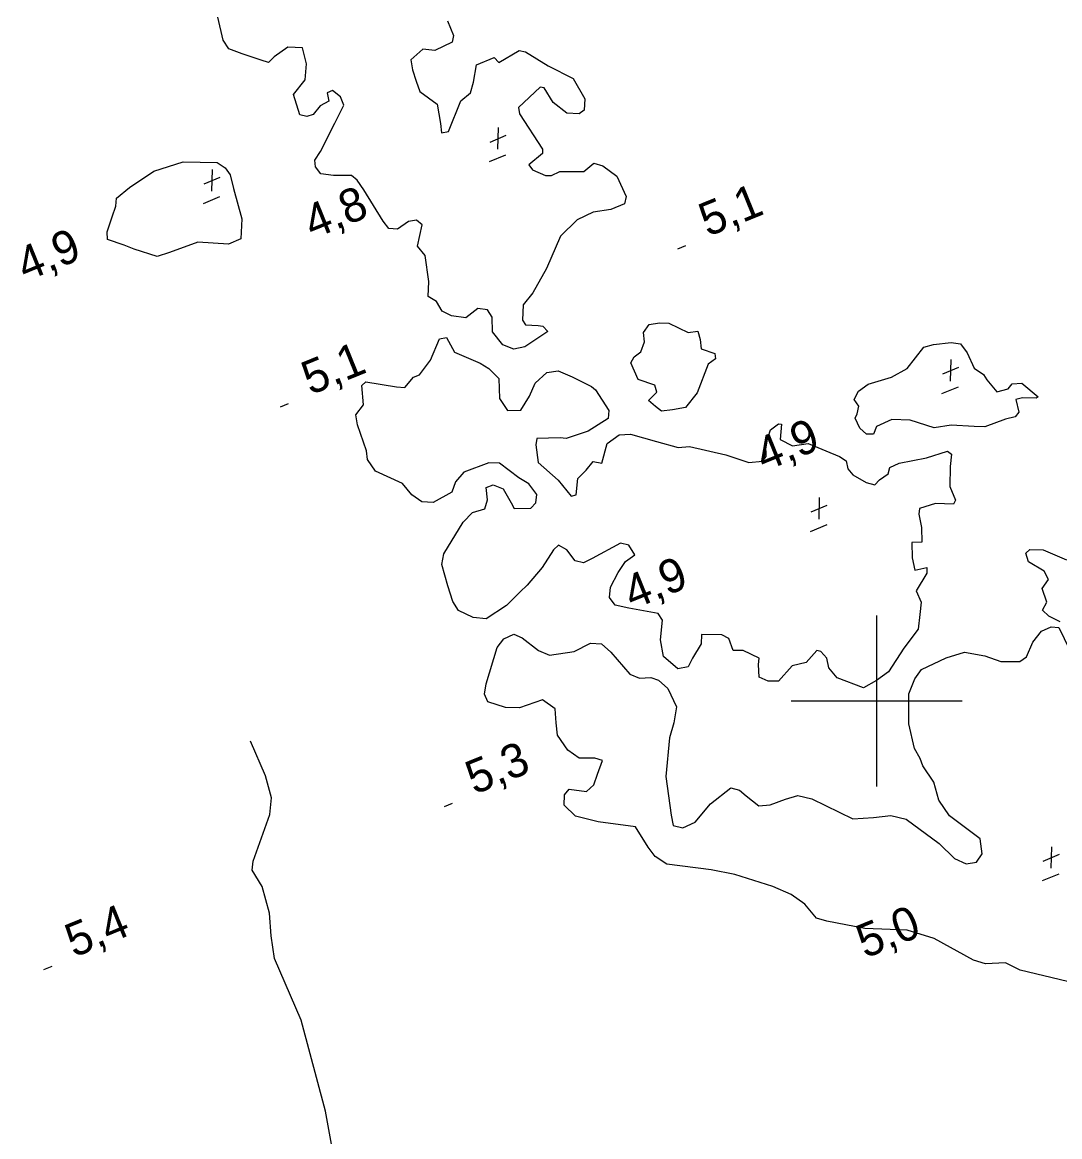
# Model space of a CAD drawing. Extents: x 362852 to 366875, y 5563573 to 5566479.
# Drawn here: x 364300.1 to 364421.4, y 5565349.1 to 5565479.3 of the extents above; entities that cross this region are included whole.
import ezdxf

# ---------------------------------------------------------------- set-up
doc = ezdxf.new("R2010")
doc.units = 0
for name, color, linetype in [('Niveau 22', 7, 'Continuous'), ('Niveau 3', 7, 'Continuous'), ('Niveau 4', 7, 'Continuous'), ('Niveau 61', 7, 'Continuous')]:
    doc.layers.add(name, color=color, linetype=linetype)

msp = doc.modelspace()

# ---------------------------------------------------------------- linework, layer by layer
at = {"layer": 'Niveau 22'}
msp.add_lwpolyline([(364347.9, 5565299.36), (364346.59, 5565305.72), (364345.12, 5565317.71), (364344.31, 5565323.12), (364342.95, 5565325.57), (364340.49, 5565331.83), (364338.88, 5565336.1), (364337.84, 5565341), (364336.83, 5565345.2), (364335.56, 5565352.08), (364332.71, 5565362.68), (364329.61, 5565369.91), (364329.22, 5565372.57), (364329.04, 5565375.2), (364328.15, 5565378.32), (364327, 5565380.23), (364327.13, 5565381.29), (364329.07, 5565386.73), (364329.27, 5565388.7), (364328.55, 5565391.26), (364326.79, 5565395.31)], dxfattribs=at)
at = {"layer": 'Niveau 3'}
for p, q in [((364354.81, 5565465.33), (364356.7, 5565466.12)), ((364355.75, 5565467.01), (364355.7, 5565464.49)), ((364354.73, 5565463.05), (364356.67, 5565463.84)), ((364322.31, 5565462.12), (364322.26, 5565459.6)), ((364321.37, 5565460.44), (364323.26, 5565461.23)), ((364321.29, 5565458.16), (364323.23, 5565458.95)), ((364376.75, 5565452.86), (364377.71, 5565453.25)), ((364408.67, 5565439.9), (364408.62, 5565437.38)), ((364407.73, 5565438.22), (364409.62, 5565439.01)), ((364407.65, 5565435.94), (364409.59, 5565436.73)), ((364330.3, 5565434.36), (364331.26, 5565434.75)), ((364393.29, 5565423.78), (364393.24, 5565421.26)), ((364392.35, 5565422.1), (364394.24, 5565422.89)), ((364392.27, 5565419.82), (364394.21, 5565420.61)), ((364349.47, 5565387.66), (364350.43, 5565388.05)), ((364420.44, 5565382.97), (364420.38, 5565380.46)), ((364419.49, 5565381.29), (364421.38, 5565382.08)), ((364419.41, 5565379.02), (364421.35, 5565379.8)), ((364302.65, 5565368.62), (364303.61, 5565369.01))]:
    msp.add_line(p, q, dxfattribs=at)
at = {"layer": 'Niveau 4'}
for points in [[(364334.97, 5565464.21), (364336.66, 5565467.52), (364337.71, 5565469.64), (364337.32, 5565470.6), (364336.39, 5565471.34), (364335.75, 5565471.08), (364335.96, 5565470.1), (364334.94, 5565469.56), (364334.12, 5565468.53), (364333.4, 5565468.3), (364332.57, 5565468.52), (364331.83, 5565470.9), (364333.19, 5565472.58), (364333.35, 5565474.45), (364332.89, 5565476.32), (364331.17, 5565476.42), (364329.59, 5565475.27), (364328.92, 5565474.63), (364328.06, 5565474.9), (364325.82, 5565475.65), (364324.28, 5565476.21), (364323.6, 5565477.24), (364323, 5565479.92)], [(364349.85, 5565479.5), (364350.55, 5565477.79), (364350.39, 5565476.98), (364348.35, 5565476.01), (364346.97, 5565476.19), (364345.56, 5565474.93), (364345.74, 5565473.75), (364346.16, 5565472.43), (364346.59, 5565471.24), (364348.63, 5565469.77), (364349.01, 5565467.49), (364349.14, 5565466.42), (364349.95, 5565466.57), (364351.4, 5565470.16), (364352.52, 5565471.06), (364352.87, 5565472.32), (364353.22, 5565474.34), (364355.3, 5565475.19), (364355.85, 5565474.61), (364358.2, 5565476.01), (364358.94, 5565475.88), (364361.61, 5565474.24), (364364.53, 5565472.76), (364365.89, 5565470.39), (364365.81, 5565469.05), (364365.24, 5565468.63), (364363.77, 5565468.71), (364362.21, 5565469.93), (364361.12, 5565471.67), (364360.66, 5565471.73), (364358.14, 5565469.38), (364358.26, 5565468.62), (364360.96, 5565464.5), (364360.93, 5565463.98), (364359.36, 5565462.65), (364359.78, 5565462.08), (364361.31, 5565461.4), (364361.98, 5565461.43), (364362.97, 5565461.9), (364365.79, 5565461.87), (364366.94, 5565462.84), (364368.01, 5565462.53), (364369.63, 5565461.33), (364370.72, 5565458.98), (364370.53, 5565458.09), (364368.93, 5565457.43), (364366.87, 5565457.14), (364365, 5565456.24), (364363.05, 5565454.32), (364361.43, 5565450.54), (364359.81, 5565447.69), (364358.7, 5565446.3), (364358.62, 5565444.52), (364358.97, 5565443.98), (364360.44, 5565443.9), (364360.98, 5565443.8), (364361.55, 5565443.17), (364358.86, 5565441.38), (364357.6, 5565441.11)], [(364357.6, 5565441.11), (364356.32, 5565441.64), (364355.09, 5565443.13), (364355.06, 5565444.86), (364354.52, 5565445.7), (364353.4, 5565445.86), (364351.97, 5565444.78), (364350.31, 5565445.03), (364349.21, 5565445.57), (364348.57, 5565446.68), (364347.58, 5565447.27), (364347.65, 5565449.04), (364347.22, 5565452.05), (364346.32, 5565453.17), (364346.86, 5565455.64), (364346.2, 5565456.18), (364345.26, 5565456.04), (364344.01, 5565455.15), (364342.98, 5565455.23), (364342.32, 5565456.08), (364340.05, 5565459.75), (364339.28, 5565460.87), (364338.62, 5565461.41), (364336.5, 5565461.41), (364335.04, 5565461.62), (364334.4, 5565462.42), (364334.33, 5565463.2), (364334.97, 5565464.21)], [(364311.14, 5565458.75), (364312.64, 5565460), (364315.49, 5565461.92), (364318.93, 5565463.02), (364322.89, 5565462.95), (364323.83, 5565462.33), (364324.42, 5565461.5), (364324.81, 5565459.9), (364325.8, 5565456.35), (364325.67, 5565454.03), (364324.25, 5565453.38), (364320.66, 5565453.61), (364317.32, 5565452.42), (364315.88, 5565451.96), (364313.22, 5565452.82), (364312.04, 5565453.27), (364310.09, 5565453.92), (364310.03, 5565454.84), (364310.63, 5565456.59), (364311.07, 5565457.84), (364311.14, 5565458.75)], [(364373.34, 5565435.13), (364374.31, 5565436.09), (364374.09, 5565436.93), (364372.14, 5565437.57), (364371.27, 5565439.52), (364371.66, 5565440.24), (364372.43, 5565440.8), (364372.87, 5565441.98), (364372.74, 5565443.05), (364373.41, 5565444.01), (364374.64, 5565444.2), (364375.72, 5565444.15), (364377.97, 5565443.08), (364379.09, 5565443.23), (364379.38, 5565442.23), (364379.51, 5565441.16), (364381.1, 5565440.63), (364381.18, 5565439.98), (364380.31, 5565439.37), (364379.01, 5565436.03), (364377.67, 5565434.29), (364376.15, 5565434.04), (364374.85, 5565433.88), (364374.14, 5565434.4), (364373.34, 5565435.13)], [(364356.75, 5565411.16), (364354.34, 5565409.61), (364352.85, 5565409.74), (364351.13, 5565410.59), (364350.46, 5565411.62), (364349.89, 5565413.45), (364349.17, 5565415.95), (364349.41, 5565417.18), (364351.67, 5565420.91), (364352.76, 5565422.04), (364354.21, 5565422.45), (364354.52, 5565423.52), (364354.36, 5565424.95), (364355.16, 5565425.28), (364356.36, 5565424.78), (364357.28, 5565423.16), (364357.62, 5565422.49), (364359.59, 5565422.55), (364360.15, 5565423.16), (364360.3, 5565424.15), (364359.35, 5565425.38), (364358.19, 5565426.09), (364355.93, 5565427.78), (364354.67, 5565427.82), (364351.75, 5565426.74), (364350.79, 5565425.6), (364350.34, 5565424.42), (364348.16, 5565423.21), (364346.82, 5565423.28), (364345.67, 5565424.11), (364344.57, 5565425.41), (364341.42, 5565426.85), (364340.49, 5565428.21), (364340.38, 5565429.23), (364339.3, 5565432.28), (364339.13, 5565433.45), (364340.02, 5565434.63), (364339.84, 5565436.86), (364340.29, 5565437.29), (364343.89, 5565436.72), (364344.86, 5565436.62), (364345.86, 5565437.84), (364346.55, 5565438.13), (364347.83, 5565439.84), (364348.92, 5565442.34), (364349.73, 5565442.49), (364350.64, 5565440.75), (364353.65, 5565439.49), (364354.66, 5565438.85), (364355.82, 5565437.7), (364355.91, 5565435.37), (364356.87, 5565433.96), (364358.42, 5565433.98), (364359.42, 5565435.63), (364360.1, 5565437.16), (364361.45, 5565438.4), (364362.76, 5565438.57), (364364.41, 5565437.88), (364366.68, 5565436.75), (364367.15, 5565436.38), (364368.71, 5565433.97), (364368.61, 5565433), (364366.28, 5565431.54), (364363.71, 5565430.67), (364363, 5565430.75), (364360.28, 5565430.69), (364360.15, 5565429.95), (364360.44, 5565427.89), (364362.79, 5565425.8), (364364.31, 5565423.93), (364364.87, 5565424.1), (364365.08, 5565426), (364366.06, 5565426.96), (364366.88, 5565427.98), (364367.9, 5565427.78), (364368.5, 5565430.08), (364369.89, 5565431.09), (364371.22, 5565431.2), (364374.26, 5565430.33), (364376.79, 5565429.63), (364378.12, 5565429.74), (364382.39, 5565428.76), (364385.06, 5565427.86), (364386.67, 5565428.03), (364387.08, 5565428.57), (364387.05, 5565429.99), (364387.59, 5565431.71), (364388.54, 5565432.41), (364388.87, 5565432.36), (364388.74, 5565430.56), (364390.16, 5565429.84), (364391.99, 5565430.09), (364395.68, 5565428.56), (364396.44, 5565428.06), (364396.64, 5565427.14), (364397.23, 5565426.45), (364398.79, 5565425.54), (364399.78, 5565425.26), (364400.34, 5565425.86), (364401.37, 5565426.54), (364401.37, 5565426.54)], [(364397.5, 5565433.05), (364397.72, 5565433.57), (364397.91, 5565434.46), (364397.4, 5565435.25), (364397.88, 5565436.2), (364399.03, 5565437.04), (364401.75, 5565437.85), (364403.57, 5565438.85), (364405.54, 5565441.34), (364406.65, 5565441.67), (364408.73, 5565441.91), (364409.8, 5565441.73), (364410.6, 5565440.69), (364411.41, 5565438.9), (364412.52, 5565438.17), (364412.91, 5565437.52), (364414.05, 5565436.12), (364415.39, 5565436.49), (364415.85, 5565437.05), (364416.99, 5565437.14), (364418.89, 5565435.56), (364418.65, 5565435.4), (364417.07, 5565435.43), (364416.28, 5565435.23), (364416.64, 5565433.76), (364416.19, 5565433.2), (364415.06, 5565432.92), (364412.67, 5565432.06), (364411.41, 5565432.1), (364408.73, 5565432.25), (364406.75, 5565431.93), (364403.94, 5565432.83), (364401.8, 5565432.89), (364400.01, 5565432.09), (364399.64, 5565431.19), (364398.84, 5565431.17), (364398.04, 5565431.9), (364397.5, 5565433.05)], [(364401.37, 5565426.54), (364401.56, 5565427.3), (364402.65, 5565427.81), (364405.82, 5565428.43), (364408.31, 5565429.21), (364408.77, 5565428.84), (364408.62, 5565427.4), (364408.58, 5565425.08), (364409.24, 5565423.48), (364409, 5565423.01), (364406.91, 5565423.08), (364405.03, 5565422.5), (364404.93, 5565421.83), (364405.26, 5565420.29), (364405.29, 5565418.55), (364404.13, 5565418.51), (364404.18, 5565416.72), (364404.46, 5565415.28), (364405.88, 5565415.62), (364405.86, 5565414.92), (364404.65, 5565412.87), (364405.2, 5565411.54), (364405.05, 5565410.1), (364404.87, 5565408.41), (364403.19, 5565406.16), (364401.39, 5565403.42), (364400, 5565402.41), (364398.49, 5565401.54), (364395.39, 5565402.7), (364394.42, 5565403.86), (364394.19, 5565405.01), (364393.5, 5565405.78), (364393.01, 5565405.9), (364391.78, 5565404.51), (364390.15, 5565404.09), (364388.52, 5565402.3), (364387.33, 5565402.31), (364386.26, 5565402.8), (364386.21, 5565404.28), (364386.28, 5565404.99), (364384.41, 5565405.91), (364383.22, 5565405.92), (364382.71, 5565407.32), (364381.91, 5565407.74), (364379.53, 5565407.76), (364379.48, 5565406.68), (364378.48, 5565405.02), (364377.97, 5565404), (364376.76, 5565403.75), (364375.11, 5565405.19), (364374.74, 5565407.16), (364374.98, 5565409.44), (364374.46, 5565410.22), (364371.02, 5565410.86), (364369.45, 5565411.21), (364368.76, 5565412.11), (364368.9, 5565413.29), (364369.8, 5565415.03), (364370.64, 5565416.32), (364371.75, 5565417.09), (364371.04, 5565418.22), (364370.07, 5565418.45), (364366.76, 5565416.65), (364365.72, 5565416.16), (364364.75, 5565416.39), (364363.79, 5565417.67), (364362.82, 5565418.21), (364362.23, 5565417.66), (364360.9, 5565415.61), (364359.15, 5565413.52), (364358.34, 5565412.75), (364356.75, 5565411.16)], [(364419.42, 5565410.6), (364419.9, 5565411.54), (364419.37, 5565413.13), (364420.12, 5565414.19), (364419.59, 5565415.16), (364417.76, 5565416.27), (364417.47, 5565417.27), (364417.92, 5565417.71), (364419.49, 5565417.67), (364422.22, 5565416.49)], [(364421.47, 5565409.26), (364420.14, 5565409.9), (364419.42, 5565410.6)], [(364404.43, 5565394.46), (364403.77, 5565397.33), (364403.76, 5565400.82), (364404.46, 5565402.6), (364405.26, 5565403.68), (364408.12, 5565405.05), (364410.29, 5565405.69), (364412.64, 5565405.28), (364414.53, 5565404.63), (364416.77, 5565404.62), (364417.54, 5565405.18), (364418.28, 5565406.86), (364419.3, 5565408.15), (364420.4, 5565408.67), (364421.3, 5565408.6), (364422.56, 5565406)], [(364354.55, 5565399.9), (364354.18, 5565400.8), (364354.37, 5565402), (364355.66, 5565406.27), (364356.43, 5565407.28), (364357.58, 5565407.81), (364358.55, 5565407.4), (364360.49, 5565405.89), (364361.77, 5565405.36), (364364.64, 5565405.8), (364366.54, 5565406.77), (364367.83, 5565406.67), (364368.92, 5565405.69), (364371.17, 5565403.12), (364372.29, 5565402.65), (364373.62, 5565402.76), (364374.5, 5565402.44), (364375.59, 5565401.45), (364376.6, 5565399.31), (364376.31, 5565397.45), (364375.8, 5565395.68), (364375.35, 5565391.19), (364375.98, 5565386.65), (364376.22, 5565385.45), (364377.34, 5565385.16), (364378.81, 5565385.83), (364380.59, 5565387.99), (364382.95, 5565389.84), (364383.99, 5565389.58), (364384.77, 5565388.9), (364386.24, 5565387.76), (364387.56, 5565387.87), (364389.34, 5565388.54), (364390.79, 5565388.95), (364392.44, 5565388.57), (364397.21, 5565386.23), (364399.65, 5565386.37), (364401.66, 5565386.63), (364403.46, 5565386.19), (364407.31, 5565383.35), (364409.1, 5565381.59), (364410.47, 5565380.98), (364411.7, 5565381.17), (364412.36, 5565382.13), (364412.13, 5565383.9), (364408.52, 5565386.59), (364407.28, 5565388.39), (364406.71, 5565390.52), (364405.43, 5565392.43), (364405.08, 5565393.28), (364404.43, 5565394.46)], [(364422.32, 5565367.21), (364416.79, 5565368.54), (364415.07, 5565369.39), (364412.74, 5565369.3), (364411.32, 5565369.72), (364406.72, 5565372.25), (364403.59, 5565373.2), (364398.64, 5565373.41), (364394.18, 5565374.25), (364392.97, 5565374.62), (364391.61, 5565376.25), (364390.02, 5565377.4), (364387.89, 5565378.33), (364383.44, 5565379.74), (364380.66, 5565380.28), (364375.47, 5565380.94), (364374.11, 5565381.81), (364373.28, 5565382.91), (364371.8, 5565385.29), (364367.45, 5565385.87), (364364.81, 5565386.52), (364363.46, 5565387.84), (364363.52, 5565389.05), (364364.06, 5565389.7), (364366.1, 5565389.43), (364366.96, 5565390.22), (364367.39, 5565391.45), (364367.97, 5565393.06), (364367.05, 5565393.31), (364365.25, 5565393.31), (364363.92, 5565394.26), (364362.7, 5565396), (364362.55, 5565397.43), (364362.43, 5565399.07), (364360.93, 5565400.15), (364358.27, 5565399.19), (364356.62, 5565399.25), (364354.55, 5565399.9)]]:
    msp.add_lwpolyline(points, dxfattribs=at)
at = {"layer": 'Niveau 61'}
for p, q in [((364400, 5565410), (364400, 5565390)), ((364390, 5565400), (364410, 5565400))]:
    msp.add_line(p, q, dxfattribs=at)

# ---------------------------------------------------------------- texts
at = {"layer": 'Niveau 3'}
for s, rotation, p in [('    4,8', 22.0899, (364328.65, 5565451.75)), ('5,1  ', 22.09, (364380.26, 5565454.22)), ('    4,9', 22.0899, (364295.08, 5565446.8)), ('5,1  ', 22.09, (364333.81, 5565435.72)), ('    4,9', 22.0899, (364381.44, 5565424.58)), ('    4,9', 22.0899, (364366.04, 5565408.45)), ('5,3  ', 22.09, (364352.98, 5565389.02)), ('5,4  ', 22.09, (364306.16, 5565369.98)), ('    5,0', 22.0899, (364393.25, 5565367.68))]:
    msp.add_text(s, height=3.93, rotation=rotation, dxfattribs=at).set_placement(p)

doc.saveas('drawing.dxf')
